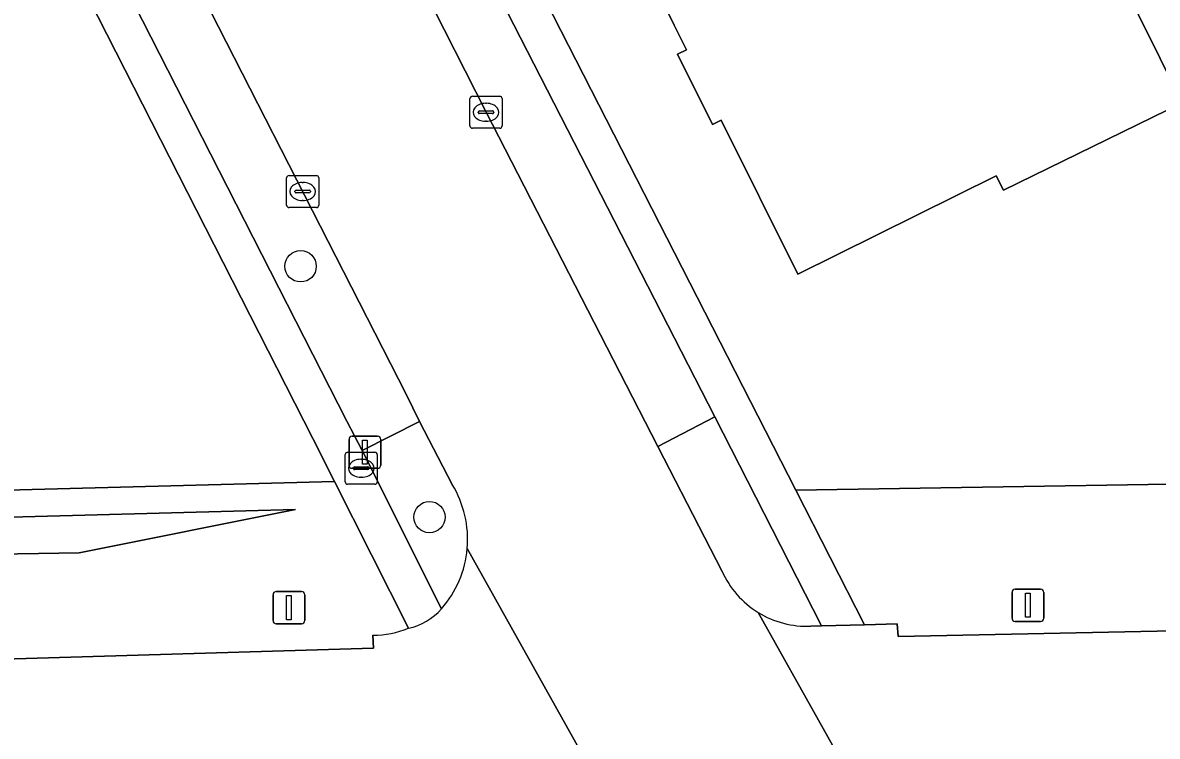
# Model space of a CAD drawing. Extents: x 160455 to 162082, y 388339 to 389736.
# Drawn here: x 160715.55 to 160750.97, y 389185.68 to 389207.94 of the extents above; entities that cross this region are included whole.
import ezdxf

# ---------------------------------------------------------------- set-up
doc = ezdxf.new("R2010")
doc.units = 0
for name, color, linetype in [('IMGEO_Berm_groen', 7, 'Continuous'), ('IMGEO_Boom', 7, 'Continuous'), ('IMGEO_Brandkraan', 7, 'Continuous'), ('IMGEO_Erf', 7, 'Continuous'), ('IMGEO_Groenvoorziening', 7, 'Continuous'), ('IMGEO_Haag', 7, 'Continuous'), ('IMGEO_Hek', 7, 'Continuous'), ('IMGEO_Kolk', 7, 'Continuous'), ('IMGEO_Lichtmast', 7, 'Continuous'), ('IMGEO_Pand', 7, 'Continuous'), ('IMGEO_Parkeervlak_open', 7, 'Continuous'), ('IMGEO_Rijbaan_lokaal_gesloten', 7, 'Continuous'), ('IMGEO_Verkeersbordpaal', 7, 'Continuous'), ('IMGEO_Voetpad_open', 7, 'Continuous')]:
    doc.layers.add(name, color=color, linetype=linetype)

msp = doc.modelspace()

# ---------------------------------------------------------------- linework, layer by layer
at = {"layer": 'IMGEO_Berm_groen'}
for points in [[(160835.856, 389204.027), (160838.666, 389205.237), (160841.417, 389206.632), (160841.317, 389206.836), (160840.964, 389207.558), (160828.538, 389201.934), (160825.789, 389200.881), (160819.118, 389199.168), (160809.872, 389196.948), (160792.78, 389195.014), (160790.029, 389194.782), (160775.907, 389193.939), (160739.685, 389193.354), (160741.83, 389189.158), (160742.849, 389189.187), (160742.878, 389188.788), (160766.115, 389189.266), (160778.89, 389189.733)], [(160725.28, 389193.626), (160691.863, 389192.737), (160682.056, 389192.45), (160678.935, 389192.274), (160678.005, 389191.833), (160660.56, 389183.089), (160660.966, 389182.272), (160662.21, 389179.738), (160662.441, 389179.836), (160662.626, 389179.471), (160665.904, 389181.318)], [(160727.592, 389189.047), (160725.28, 389193.626)], [(160702.002, 389187.696), (160726.501, 389188.425), (160726.485, 389188.834)]]:
    msp.add_lwpolyline(points, dxfattribs=at)
msp.add_lwpolyline([(160664.364, 389182.921), (160661.339, 389182.458), (160679.564, 389191.555), (160724.065, 389192.757), (160717.315, 389191.405), (160679.749, 389190.786)], close=True, dxfattribs=at)
msp.add_arc((160726.532, 389191.572), 2.738, 269.013, 292.7696, dxfattribs=at)
at = {"layer": 'IMGEO_Boom'}
for centre in [(160724.227, 389200.341), (160728.249, 389192.515)]:
    msp.add_circle(centre, 0.489, dxfattribs=at)
at = {"layer": 'IMGEO_Brandkraan'}
for p, q in [((160725.694, 389194.539), (160726.546, 389194.539)), ((160725.619, 389193.613), (160725.619, 389194.465)), ((160726.107, 389194.319), (160726.132, 389194.319)), ((160726.62, 389194.465), (160726.62, 389193.613)), ((160725.878, 389194.033), (160725.878, 389194.045)), ((160726.316, 389193.996), (160725.918, 389193.996)), ((160725.921, 389194.082), (160726.319, 389194.082)), ((160726.362, 389194.045), (160726.362, 389194.033)), ((160726.546, 389193.539), (160725.694, 389193.539)), ((160726.13, 389193.759), (160726.105, 389193.759))]:
    msp.add_line(p, q, dxfattribs=at)
for points in [[(160725.694, 389194.539), (160726.546, 389194.539)], [(160725.619, 389193.613), (160725.619, 389194.465)], [(160726.62, 389194.465), (160726.62, 389193.613)], [(160726.546, 389193.539), (160725.694, 389193.539)]]:
    msp.add_lwpolyline(points, dxfattribs=at)
for centre, radius, start, end in [((160725.696, 389194.463), 0.0765, 91.552, 178.448), ((160725.696, 389194.463), 0.0765, 91.552, 178.448), ((160726.544, 389194.463), 0.0765, 1.552, 88.448), ((160726.544, 389194.463), 0.0765, 1.552, 88.448), ((160725.918, 389194.042), 0.0403, 85.8775, 175.7526), ((160725.915, 389194.032), 0.0366, 178.938, 274.7102), ((160726.319, 389194.039), 0.043, 264.8664, 352.4533), ((160726.323, 389194.044), 0.0386, 1.7309, 96.639), ((160725.696, 389193.615), 0.0765, 181.552, 268.448), ((160725.696, 389193.615), 0.0765, 181.552, 268.448), ((160726.544, 389193.615), 0.0765, 271.552, 358.448), ((160726.544, 389193.615), 0.0765, 271.552, 358.448)]:
    msp.add_arc(centre, radius, start, end, dxfattribs=at)
for centre, major_axis, ratio, start_param, end_param in [((160726.106, 389194.039), (-0.387, 0.002), 0.722429, 4.712389, 7.853982), ((160726.131, 389194.039), (-0.39, 0.002), 0.717154, 1.570796, 4.712389)]:
    msp.add_ellipse(centre, major_axis=major_axis, ratio=ratio, start_param=start_param, end_param=end_param, dxfattribs=at)
at = {"layer": 'IMGEO_Erf'}
for points in [[(160618.708, 389268.606), (160627.813, 389250), (160632.561, 389240.296), (160646.195, 389212.463), (160659.1, 389186.029), (160660.56, 389183.089), (160678.005, 389191.833), (160676.861, 389194.242), (160682.461, 389196.902), (160684.112, 389193.427), (160682.056, 389192.45), (160691.863, 389192.737), (160725.28, 389193.626), (160724.604, 389194.964), (160713.416, 389216.926), (160708.883, 389226.189), (160697.231, 389250)], [(160728.561, 389215.115), (160739.685, 389193.354), (160775.907, 389193.939), (160790.029, 389194.782), (160792.78, 389195.014), (160809.872, 389196.948), (160819.118, 389199.168), (160825.789, 389200.881), (160828.538, 389201.934), (160840.964, 389207.558), (160840.582, 389208.339), (160828.436, 389233.158)]]:
    msp.add_lwpolyline(points, dxfattribs=at)
msp.add_lwpolyline([(160746.161, 389202.715), (160745.941, 389203.164), (160739.741, 389200.092), (160737.357, 389204.904), (160737.079, 389204.766), (160735.992, 389206.954), (160736.269, 389207.092), (160735.888, 389207.863), (160733.88, 389211.922), (160735.564, 389212.769), (160735.753, 389212.864), (160738.384, 389214.187), (160738.574, 389214.282), (160740.362, 389215.181), (160741.018, 389213.877), (160746.283, 389216.45), (160751.74, 389205.439)], close=True, dxfattribs=at)
at = {"layer": 'IMGEO_Groenvoorziening'}
for points in [[(160737.154, 389195.639), (160735.374, 389194.722), (160737.381, 389190.82)], [(160740.151, 389189.111), (160740.486, 389189.12), (160737.154, 389195.639)], [(160728.962, 389193.528), (160727.938, 389195.499), (160726.151, 389194.597), (160728.622, 389189.654)]]:
    msp.add_lwpolyline(points, dxfattribs=at)
msp.add_lwpolyline([(160664.364, 389182.921), (160679.749, 389190.786), (160717.315, 389191.405), (160724.065, 389192.757), (160679.564, 389191.555), (160661.339, 389182.458)], close=True, dxfattribs=at)
for centre, radius, start, end in [((160726.153, 389191.82), 3.287, 355.0211, 31.2996), ((160726.153, 389191.825), 3.288, 318.6719, 354.9383), ((160740.039, 389192.025), 2.919, 204.3802, 238.283), ((160740.036, 389192.03), 2.922, 238.3971, 272.2563)]:
    msp.add_arc(centre, radius, start, end, dxfattribs=at)
at = {"layer": 'IMGEO_Haag'}
for points in [[(160737.154, 389195.639), (160735.374, 389194.722), (160737.381, 389190.82)], [(160740.151, 389189.111), (160740.486, 389189.12), (160737.154, 389195.639)]]:
    msp.add_lwpolyline(points, dxfattribs=at)
for centre, radius, start, end in [((160740.039, 389192.025), 2.919, 204.3802, 238.283), ((160740.036, 389192.03), 2.922, 238.3971, 272.2563)]:
    msp.add_arc(centre, radius, start, end, dxfattribs=at)
at = {"layer": 'IMGEO_Hek'}
msp.add_lwpolyline([(160739.685, 389193.354), (160775.907, 389193.939), (160790.029, 389194.782), (160792.78, 389195.014), (160809.872, 389196.948), (160819.118, 389199.168), (160825.789, 389200.881), (160828.538, 389201.934), (160840.964, 389207.558)], dxfattribs=at)
at = {"layer": 'IMGEO_Kolk'}
for p, q in [((160729.513, 389204.719), (160729.513, 389205.571)), ((160729.588, 389205.645), (160730.44, 389205.645)), ((160730.514, 389205.571), (160730.514, 389204.719)), ((160729.772, 389205.139), (160729.772, 389205.151)), ((160729.815, 389205.188), (160730.213, 389205.188)), ((160730.001, 389205.425), (160730.026, 389205.425)), ((160730.256, 389205.151), (160730.256, 389205.139)), ((160730.21, 389205.102), (160729.812, 389205.102)), ((160730.024, 389204.865), (160729.999, 389204.865)), ((160730.44, 389204.645), (160729.588, 389204.645)), ((160723.791, 389202.247), (160723.791, 389203.099)), ((160723.866, 389203.173), (160724.718, 389203.173)), ((160724.792, 389203.099), (160724.792, 389202.247)), ((160724.05, 389202.667), (160724.05, 389202.679)), ((160724.093, 389202.716), (160724.491, 389202.716)), ((160724.279, 389202.953), (160724.304, 389202.953)), ((160724.534, 389202.679), (160724.534, 389202.667)), ((160724.488, 389202.63), (160724.09, 389202.63)), ((160724.302, 389202.393), (160724.277, 389202.393)), ((160724.718, 389202.173), (160723.866, 389202.173))]:
    msp.add_line(p, q, dxfattribs=at)
for points in [[(160729.513, 389204.719), (160729.513, 389205.571)], [(160729.588, 389205.645), (160730.44, 389205.645)], [(160730.514, 389205.571), (160730.514, 389204.719)], [(160730.44, 389204.645), (160729.588, 389204.645)], [(160723.791, 389202.247), (160723.791, 389203.099)], [(160723.866, 389203.173), (160724.718, 389203.173)], [(160724.792, 389203.099), (160724.792, 389202.247)], [(160724.718, 389202.173), (160723.866, 389202.173)]]:
    msp.add_lwpolyline(points, dxfattribs=at)
for centre, radius, start, end in [((160729.59, 389205.569), 0.0765, 91.552, 178.448), ((160729.59, 389205.569), 0.0765, 91.552, 178.448), ((160730.438, 389205.569), 0.0765, 1.552, 88.448), ((160730.438, 389205.569), 0.0765, 1.552, 88.448), ((160729.812, 389205.148), 0.0403, 85.8775, 175.7526), ((160730.217, 389205.15), 0.0386, 1.7309, 96.639), ((160729.809, 389205.138), 0.0366, 178.938, 274.7102), ((160730.213, 389205.145), 0.043, 264.8664, 352.4533), ((160729.59, 389204.721), 0.0765, 181.552, 268.448), ((160729.59, 389204.721), 0.0765, 181.552, 268.448), ((160730.438, 389204.721), 0.0765, 271.552, 358.448), ((160730.438, 389204.721), 0.0765, 271.552, 358.448), ((160723.868, 389203.097), 0.0765, 91.552, 178.448), ((160723.868, 389203.097), 0.0765, 91.552, 178.448), ((160724.716, 389203.097), 0.0765, 1.552, 88.448), ((160724.716, 389203.097), 0.0765, 1.552, 88.448), ((160724.09, 389202.676), 0.0403, 85.8775, 175.7526), ((160724.087, 389202.666), 0.0366, 178.938, 274.7102), ((160724.491, 389202.673), 0.043, 264.8664, 352.4533), ((160724.495, 389202.678), 0.0386, 1.7309, 96.639), ((160723.868, 389202.249), 0.0765, 181.552, 268.448), ((160723.868, 389202.249), 0.0765, 181.552, 268.448), ((160724.716, 389202.249), 0.0765, 271.552, 358.448), ((160724.716, 389202.249), 0.0765, 271.552, 358.448)]:
    msp.add_arc(centre, radius, start, end, dxfattribs=at)
for centre, major_axis, ratio, start_param, end_param in [((160730, 389205.145), (-0.387, 0.002), 0.722429, 4.712389, 7.853982), ((160730.025, 389205.145), (-0.39, 0.002), 0.717154, 1.570796, 4.712389), ((160724.278, 389202.673), (-0.387, 0.002), 0.722429, 4.712389, 7.853982), ((160724.303, 389202.673), (-0.39, 0.002), 0.717154, 1.570796, 4.712389)]:
    msp.add_ellipse(centre, major_axis=major_axis, ratio=ratio, start_param=start_param, end_param=end_param, dxfattribs=at)
at = {"layer": 'IMGEO_Lichtmast'}
for p, q in [((160725.738, 389194.138), (160725.738, 389194.938)), ((160725.738, 389194.938), (160725.738, 389194.138)), ((160725.838, 389195.038), (160726.628, 389195.038)), ((160726.628, 389195.038), (160725.838, 389195.038)), ((160726.728, 389194.938), (160726.728, 389194.138)), ((160726.728, 389194.138), (160726.728, 389194.938)), ((160726.628, 389194.038), (160725.838, 389194.038)), ((160725.838, 389194.038), (160726.628, 389194.038)), ((160746.432, 389189.363), (160746.432, 389190.163)), ((160746.432, 389190.163), (160746.432, 389189.363)), ((160746.532, 389190.263), (160747.322, 389190.263)), ((160747.322, 389190.263), (160746.532, 389190.263)), ((160747.422, 389190.163), (160747.422, 389189.363)), ((160747.422, 389189.363), (160747.422, 389190.163)), ((160747.322, 389189.263), (160746.532, 389189.263)), ((160746.532, 389189.263), (160747.322, 389189.263))]:
    msp.add_line(p, q, dxfattribs=at)
for points in [[(160726.158, 389194.913), (160726.308, 389194.913), (160726.308, 389194.163), (160726.158, 389194.163), (160726.158, 389194.913)], [(160746.852, 389190.138), (160747.002, 389190.138), (160747.002, 389189.388), (160746.852, 389189.388), (160746.852, 389190.138)]]:
    msp.add_lwpolyline(points, dxfattribs=at)
for centre, start, end in [((160725.838, 389194.938), 90, 180), ((160725.838, 389194.938), 90, 180), ((160726.628, 389194.938), 0, 90), ((160726.628, 389194.938), 360, 90), ((160725.838, 389194.138), 180, 270), ((160725.838, 389194.138), 180, 270), ((160726.628, 389194.138), 270, 0), ((160726.628, 389194.138), 270, 0), ((160746.532, 389190.163), 90, 180), ((160746.532, 389190.163), 90, 180), ((160747.322, 389190.163), 0, 90), ((160747.322, 389190.163), 360, 90), ((160746.532, 389189.363), 180, 270), ((160746.532, 389189.363), 180, 270), ((160747.322, 389189.363), 270, 0), ((160747.322, 389189.363), 270, 0)]:
    msp.add_arc(centre, 0.1, start, end, dxfattribs=at)
at = {"layer": 'IMGEO_Pand'}
msp.add_lwpolyline([(160735.888, 389207.863), (160736.269, 389207.092), (160735.992, 389206.954), (160737.079, 389204.766), (160737.357, 389204.904), (160739.741, 389200.092), (160745.941, 389203.164), (160746.161, 389202.715), (160751.74, 389205.439), (160746.283, 389216.45), (160741.018, 389213.877), (160740.362, 389215.181), (160738.574, 389214.282), (160738.384, 389214.187), (160735.753, 389212.864), (160735.564, 389212.769), (160733.88, 389211.922)], close=True, dxfattribs=at)
at = {"layer": 'IMGEO_Parkeervlak_open'}
for points in [[(160726.151, 389194.597), (160727.938, 389195.499), (160727.52, 389196.346), (160719.23, 389212.583), (160717.43, 389211.672), (160725.673, 389195.511)], [(160735.374, 389194.722), (160737.154, 389195.639), (160729.208, 389211.154), (160727.396, 389210.314), (160730.015, 389205.145)]]:
    msp.add_lwpolyline(points, close=True, dxfattribs=at)
at = {"layer": 'IMGEO_Rijbaan_lokaal_gesloten'}
for points in [[(160737.381, 389190.82), (160735.374, 389194.722), (160730.015, 389205.145), (160727.396, 389210.314), (160719.23, 389212.583), (160727.52, 389196.346), (160727.938, 389195.499), (160728.962, 389193.528)], [(160729.428, 389191.535), (160733.602, 389184.075)], [(160733.602, 389184.075), (160729.428, 389191.535)], [(160778.89, 389189.733), (160766.115, 389189.266), (160742.878, 389188.788), (160742.849, 389189.187), (160741.83, 389189.158), (160740.486, 389189.12), (160740.151, 389189.111)], [(160742.568, 389182.298), (160738.505, 389189.542)], [(160738.505, 389189.542), (160742.568, 389182.298)], [(160726.485, 389188.834), (160726.501, 389188.425), (160702.002, 389187.696)]]:
    msp.add_lwpolyline(points, dxfattribs=at)
for centre, radius, start, end in [((160726.153, 389191.82), 3.287, 355.0211, 31.2996), ((160726.153, 389191.825), 3.288, 318.6719, 354.9383), ((160740.039, 389192.025), 2.919, 204.3802, 238.283), ((160727.172, 389190.937), 1.936, 282.5293, 318.4941), ((160740.036, 389192.03), 2.922, 238.3971, 272.2563), ((160726.532, 389191.572), 2.738, 269.013, 292.7696)]:
    msp.add_arc(centre, radius, start, end, dxfattribs=at)
at = {"layer": 'IMGEO_Verkeersbordpaal'}
for p, q in [((160723.367, 389189.29), (160723.367, 389190.09)), ((160723.367, 389190.09), (160723.367, 389189.29)), ((160723.467, 389190.19), (160724.257, 389190.19)), ((160724.257, 389190.19), (160723.467, 389190.19)), ((160724.357, 389190.09), (160724.357, 389189.29)), ((160724.357, 389189.29), (160724.357, 389190.09)), ((160724.257, 389189.19), (160723.467, 389189.19)), ((160723.467, 389189.19), (160724.257, 389189.19))]:
    msp.add_line(p, q, dxfattribs=at)
msp.add_lwpolyline([(160723.787, 389190.065), (160723.937, 389190.065), (160723.937, 389189.315), (160723.787, 389189.315), (160723.787, 389190.065)], dxfattribs=at)
for centre, start, end in [((160723.467, 389190.09), 90, 180), ((160723.467, 389190.09), 90, 180), ((160724.257, 389190.09), 0, 90), ((160724.257, 389190.09), 360, 90), ((160723.467, 389189.29), 180, 270), ((160723.467, 389189.29), 180, 270), ((160724.257, 389189.29), 270, 0), ((160724.257, 389189.29), 270, 0)]:
    msp.add_arc(centre, 0.1, start, end, dxfattribs=at)
at = {"layer": 'IMGEO_Voetpad_open'}
for points in [[(160674.661, 389296.078), (160697.231, 389250), (160708.883, 389226.189), (160713.416, 389216.926), (160724.604, 389194.964), (160725.28, 389193.626), (160727.592, 389189.047)], [(160728.622, 389189.654), (160726.151, 389194.597), (160725.673, 389195.511), (160717.43, 389211.672), (160715.852, 389214.779), (160714.472, 389217.471), (160713.671, 389219.105), (160709.963, 389226.698), (160708.873, 389228.93), (160707.353, 389232.034), (160700.767, 389245.528), (160699.246, 389248.633), (160698.574, 389250), (160692.371, 389262.62), (160690.839, 389265.737), (160684.241, 389279.248), (160682.709, 389282.392), (160677.15, 389293.726)]]:
    msp.add_lwpolyline(points, dxfattribs=at)
msp.add_lwpolyline([(160728.561, 389215.115), (160727.641, 389216.912), (160727.422, 389217.32), (160726.839, 389215.796), (160729.208, 389211.154), (160737.154, 389195.639), (160740.486, 389189.12), (160741.83, 389189.158), (160739.685, 389193.354)], close=True, dxfattribs=at)
msp.add_arc((160727.172, 389190.937), 1.936, 282.5293, 318.4941, dxfattribs=at)

doc.saveas('drawing.dxf')
